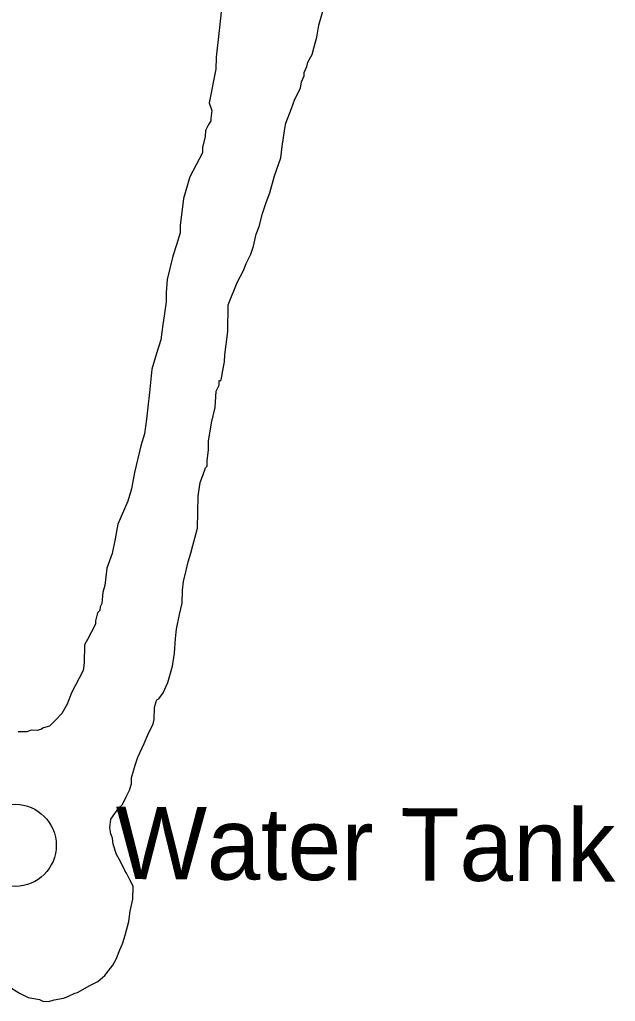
# Model space of a CAD drawing. Extents: x 3192986 to 3230865, y 867483 to 892886.
# Drawn here: x 3208203 to 3208886, y 888918 to 890045 of the extents above; entities that cross this region are included whole.
import ezdxf

# ---------------------------------------------------------------- set-up
doc = ezdxf.new("R2010")
doc.units = 0
doc.layers.add('V-DOMW-TANK', color=7, linetype='Continuous')
doc.layers.add('V-SITE-VEGE', color=7, linetype='Continuous')

msp = doc.modelspace()

# ---------------------------------------------------------------- linework, layer by layer
at = {"layer": 'V-DOMW-TANK'}
msp.add_circle((3208197.7, 889097.3), 47.1, dxfattribs=at)
at = {"layer": 'V-SITE-VEGE'}
for p, q in [((3208434.3, 890057.2), (3208431.9, 890032.4)), ((3208546.1, 890038.3), (3208551.4, 890057.1)), ((3208543.9, 890024.5), (3208546.1, 890038.3)), ((3208431.9, 890032.4), (3208428.4, 890001.7)), ((3208540.7, 890013.6), (3208543.9, 890024.5)), ((3208533.5, 889995.9), (3208538.6, 890004.7)), ((3208538.6, 890004.7), (3208540.7, 890013.6)), ((3208428.4, 890001.7), (3208428.1, 889987.8)), ((3208532.4, 889990.9), (3208533.5, 889995.9)), ((3208428.1, 889987.8), (3208420.5, 889949.2)), ((3208529.2, 889980.1), (3208529.3, 889984)), ((3208529.3, 889984), (3208532.4, 889990.9)), ((3208525, 889966.2), (3208526.1, 889973.2)), ((3208526.1, 889973.2), (3208529.2, 889980.1)), ((3208518.8, 889953.4), (3208525, 889966.2)), ((3208420.5, 889949.2), (3208423.3, 889940.3)), ((3208514.7, 889942.6), (3208518.8, 889953.4)), ((3208423.3, 889940.3), (3208422.2, 889931.4)), ((3208508.4, 889925.8), (3208514.7, 889942.6)), ((3208422.1, 889928.4), (3208419, 889923.5)), ((3208422.2, 889931.4), (3208422.1, 889928.4)), ((3208507.3, 889919.9), (3208508.4, 889925.8)), ((3208416, 889917.6), (3208415.8, 889910.6)), ((3208419, 889923.5), (3208416, 889917.6)), ((3208504, 889899.1), (3208507.3, 889919.9)), ((3208415.8, 889910.6), (3208412.6, 889897.8)), ((3208412.5, 889891.8), (3208405.3, 889878.1)), ((3208412.6, 889897.8), (3208412.5, 889891.8)), ((3208502.7, 889886.2), (3208504, 889899.1)), ((3208495.4, 889865.5), (3208502.7, 889886.2)), ((3208405.3, 889878.1), (3208398.1, 889864.3)), ((3208398.1, 889864.3), (3208390.7, 889839.6)), ((3208490.1, 889845.8), (3208495.4, 889865.5)), ((3208390.7, 889839.6), (3208389.5, 889826.7)), ((3208485.9, 889834.9), (3208490.1, 889845.8)), ((3208389.5, 889826.7), (3208387.2, 889808.9)), ((3208481.7, 889822.1), (3208485.9, 889834.9)), ((3208477.5, 889807.3), (3208481.7, 889822.1)), ((3208387.2, 889808.9), (3208387.1, 889800)), ((3208474.4, 889798.4), (3208477.5, 889807.3)), ((3208387.1, 889800), (3208382.8, 889786.2)), ((3208471.1, 889784.6), (3208474.4, 889798.4)), ((3208382.8, 889786.2), (3208378.6, 889773.3)), ((3208468, 889775.7), (3208471.1, 889784.6)), ((3208378.6, 889773.3), (3208372.2, 889746.6)), ((3208462.9, 889764.9), (3208468, 889775.7)), ((3208452.5, 889743.2), (3208459.7, 889757)), ((3208459.7, 889757), (3208462.9, 889764.9)), ((3208372.2, 889746.6), (3208371, 889731.8)), ((3208442.2, 889717.6), (3208452.5, 889743.2)), ((3208371, 889731.8), (3208370.8, 889720.9)), ((3208370.8, 889720.9), (3208368.5, 889705)), ((3208441.6, 889686.9), (3208442.2, 889717.6)), ((3208368.5, 889705), (3208367.3, 889695.1)), ((3208367.3, 889695.1), (3208365, 889677.3)), ((3208438.2, 889660.1), (3208441.6, 889686.9)), ((3208365, 889677.3), (3208359.8, 889661.5)), ((3208359.8, 889661.5), (3208354.5, 889643.7)), ((3208438, 889652.2), (3208438.2, 889660.1)), ((3208435.8, 889640.3), (3208438, 889652.2)), ((3208354.5, 889643.7), (3208352, 889617)), ((3208433.7, 889630.4), (3208434.7, 889635.4)), ((3208434.7, 889635.4), (3208435.8, 889640.3)), ((3208428.5, 889618.6), (3208431.6, 889625.5)), ((3208431.6, 889625.5), (3208431.7, 889629.5)), ((3208431.7, 889629.5), (3208431.7, 889630.5)), ((3208431.7, 889630.5), (3208433.7, 889630.4)), ((3208352, 889617), (3208349.8, 889600.2)), ((3208427.2, 889599.8), (3208428.5, 889618.6)), ((3208349.8, 889600.2), (3208348.5, 889586.3)), ((3208422.9, 889582), (3208427.2, 889599.8)), ((3208348.5, 889586.3), (3208346.2, 889569.4)), ((3208419.5, 889561.2), (3208422.9, 889582)), ((3208346.2, 889569.4), (3208342, 889555.6)), ((3208342, 889555.6), (3208334.5, 889525)), ((3208419.4, 889551.3), (3208419.5, 889561.2)), ((3208418.1, 889538.4), (3208419.4, 889551.3)), ((3208416, 889530.5), (3208418, 889532.4)), ((3208418, 889532.4), (3208418.1, 889538.4)), ((3208334.5, 889525), (3208331.2, 889506.2)), ((3208409.8, 889513.7), (3208412.9, 889521.6)), ((3208412.9, 889521.6), (3208416, 889530.5)), ((3208407.5, 889497.9), (3208409.8, 889513.7)), ((3208331.2, 889506.2), (3208327, 889492.4)), ((3208406.8, 889461.2), (3208407.5, 889497.9)), ((3208327, 889492.4), (3208315.6, 889465.8)), ((3208315.6, 889465.8), (3208312.3, 889449)), ((3208401.5, 889441.4), (3208406.8, 889461.2)), ((3208312.3, 889449), (3208309, 889432.2)), ((3208399.4, 889432.5), (3208401.5, 889441.4)), ((3208309, 889432.2), (3208302.8, 889415.4)), ((3208396.2, 889422.7), (3208399.4, 889432.5)), ((3208394.1, 889412.8), (3208396.2, 889422.7)), ((3208302.8, 889415.4), (3208300.5, 889395.6)), ((3208390.9, 889399.9), (3208394.1, 889412.8)), ((3208389.7, 889390), (3208390.9, 889399.9)), ((3208298.3, 889387.7), (3208297.1, 889374.8)), ((3208300.5, 889395.6), (3208298.3, 889387.7)), ((3208389.4, 889375.1), (3208389.7, 889390)), ((3208297.1, 889374.8), (3208295.1, 889370.9)), ((3208386.2, 889362.3), (3208389.4, 889375.1)), ((3208292, 889364), (3208289.8, 889355.1)), ((3208295, 889366.9), (3208292, 889364)), ((3208295.1, 889370.9), (3208295, 889366.9)), ((3208382.9, 889345.5), (3208386.2, 889362.3)), ((3208289.7, 889351.1), (3208280.5, 889333.4)), ((3208289.8, 889355.1), (3208289.7, 889351.1)), ((3208381.7, 889334.6), (3208382.9, 889345.5)), ((3208280.5, 889333.4), (3208277.4, 889327.5)), ((3208380.5, 889317.7), (3208381.7, 889334.6)), ((3208277.4, 889327.5), (3208277, 889306.7)), ((3208378.2, 889302.9), (3208380.5, 889317.7)), ((3208277, 889306.7), (3208275.9, 889297.8)), ((3208275.9, 889297.8), (3208262.5, 889272.2)), ((3208372.9, 889284.1), (3208378.2, 889302.9)), ((3208367.7, 889272.3), (3208372.9, 889284.1)), ((3208262.5, 889272.2), (3208257.3, 889259.4)), ((3208362.7, 889265.4), (3208367.7, 889272.3)), ((3208357.5, 889255.6), (3208359.6, 889262.5)), ((3208359.6, 889262.5), (3208360.7, 889264.5)), ((3208360.7, 889264.5), (3208362.7, 889265.4)), ((3208257.3, 889259.4), (3208251.2, 889248.6)), ((3208357.3, 889241.7), (3208357.5, 889255.6)), ((3208244.1, 889240.8), (3208237, 889233.9)), ((3208251.2, 889248.6), (3208244.1, 889240.8)), ((3208356.2, 889236.8), (3208357.3, 889241.7)), ((3208211.1, 889227.5), (3208201.2, 889227.6)), ((3208216.1, 889229.4), (3208211.1, 889227.5)), ((3208223.1, 889229.2), (3208216.1, 889229.4)), ((3208227, 889230.2), (3208223.1, 889229.2)), ((3208230.1, 889232.1), (3208227, 889230.2)), ((3208237, 889233.9), (3208230.1, 889232.1)), ((3208350, 889224), (3208356.2, 889236.8)), ((3208345.9, 889214.1), (3208350, 889224)), ((3208338.6, 889198.4), (3208345.9, 889214.1)), ((3208335.5, 889189.5), (3208338.6, 889198.4)), ((3208331.3, 889174.7), (3208335.5, 889189.5)), ((3208331.1, 889167.8), (3208331.3, 889174.7)), ((3208324.9, 889153), (3208329, 889160.8)), ((3208329, 889160.8), (3208331.1, 889167.8)), ((3208320.8, 889144.1), (3208324.9, 889153)), ((3208307.6, 889127.5), (3208316.8, 889140.2)), ((3208316.8, 889140.2), (3208320.8, 889144.1)), ((3208306.4, 889117.6), (3208307.6, 889127.5)), ((3208307.3, 889110.6), (3208306.4, 889117.6)), ((3208309.2, 889105.6), (3208307.3, 889110.6)), ((3208310.1, 889098.7), (3208309.2, 889105.6)), ((3208313.8, 889086.7), (3208310.1, 889098.7)), ((3208318.6, 889078.7), (3208313.8, 889086.7)), ((3208323.4, 889068.6), (3208318.6, 889078.7)), ((3208325.3, 889065.6), (3208323.4, 889068.6)), ((3208329.2, 889057.6), (3208325.3, 889065.6)), ((3208333, 889050.6), (3208329.2, 889057.6)), ((3208332.8, 889035.7), (3208333, 889050.6)), ((3208329.5, 889021.9), (3208332.8, 889035.7)), ((3208328.3, 889010), (3208329.5, 889021.9)), ((3208324.1, 888994.2), (3208328.3, 889010)), ((3208320.9, 888984.3), (3208324.1, 888994.2)), ((3208317.8, 888977.4), (3208320.9, 888984.3)), ((3208313.7, 888966.6), (3208317.8, 888977.4)), ((3208304.5, 888952.9), (3208309.6, 888959.7)), ((3208309.6, 888959.7), (3208313.7, 888966.6)), ((3208292.4, 888941.2), (3208300.4, 888948)), ((3208300.4, 888948), (3208304.5, 888952.9)), ((3208189.1, 888936.1), (3208202.8, 888927.9)), ((3208269.3, 888928.7), (3208283.3, 888936.4)), ((3208283.3, 888936.4), (3208292.4, 888941.2)), ((3208202.8, 888927.9), (3208212.6, 888922.7)), ((3208253.3, 888922), (3208258.3, 888923.9)), ((3208258.3, 888923.9), (3208266.3, 888927.7)), ((3208266.3, 888927.7), (3208269.3, 888928.7)), ((3208212.6, 888922.7), (3208225.5, 888920.5)), ((3208225.5, 888920.5), (3208229.4, 888918.5)), ((3208229.4, 888918.5), (3208236.4, 888918.3)), ((3208236.4, 888918.3), (3208242.4, 888920.2)), ((3208242.4, 888920.2), (3208253.3, 888922))]:
    msp.add_line(p, q, dxfattribs=at)

# ---------------------------------------------------------------- texts
at = {"layer": 'V-DOMW-TANK'}
msp.add_text('Water Tank', height=83, rotation=359.7093, dxfattribs=at).set_placement((3208312.7, 889058.7))

doc.saveas('drawing.dxf')
